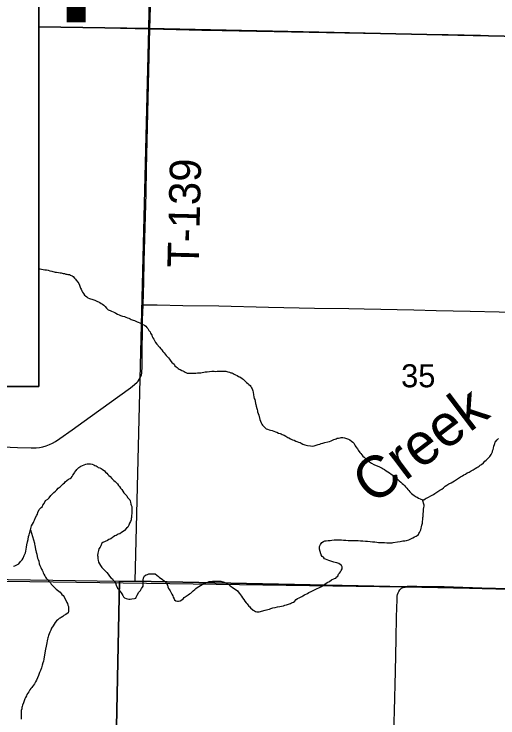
# Model space of a CAD drawing. Extents: x 2.4 to 73.1, y 4.5 to 25.6.
# Drawn here: x 32.35 to 32.789, y 18.469 to 19.109 of the extents above; entities that cross this region are included whole.
import ezdxf

# ---------------------------------------------------------------- set-up
doc = ezdxf.new("R2010")
doc.units = 0
for name, color, linetype in [('GM_X_County_Road', 7, 'Continuous'), ('GM_X_Interchange_Ramps', 7, 'Continuous'), ('GM_X_Minor_Lake_Text', 7, 'Continuous'), ('GM_X_Minor_River', 7, 'Continuous'), ('GM_X_Section', 7, 'Continuous'), ('GM_X_Section_Text', 7, 'Continuous'), ('GM_X_Township', 7, 'Continuous'), ('GM_X_Township_Road', 7, 'Continuous'), ('GM_X_Township_Road_Text', 7, 'Continuous'), ('SH_Text', 7, 'Continuous')]:
    doc.layers.add(name, color=color, linetype=linetype)

msp = doc.modelspace()

# ---------------------------------------------------------------- linework, layer by layer
at = {"layer": 'GM_X_County_Road'}
for points in [[(32.37206, 19.09731), (32.39721, 19.0969), (32.43296, 19.0964), (32.47285, 19.09527)], [(32.47285, 19.09527), (32.47336, 19.09525), (32.51999, 19.09427), (32.53863, 19.09381), (32.55418, 19.09358), (32.63345, 19.09215), (32.70029, 19.09086), (32.72671, 19.09034), (32.74381, 19.0901), (32.77334, 19.0895), (32.78732, 19.08909), (32.8526, 19.08782), (32.90856, 19.08678), (32.96917, 19.08549), (32.97862, 19.08536)]]:
    msp.add_lwpolyline(points, dxfattribs=at)
at = {"layer": 'GM_X_Interchange_Ramps'}
msp.add_lwpolyline([(32.79941, 18.58646), (32.77456, 18.58717), (32.7404, 18.58813), (32.71554, 18.58855), (32.70932, 18.58851), (32.70661, 18.58843), (32.70476, 18.58826), (32.70414, 18.58818), (32.70352, 18.5881), (32.7028, 18.58791), (32.34255, 18.59324), (31.95643, 18.59758), (31.70384, 18.59902)], dxfattribs=at)
at = {"layer": 'GM_X_Minor_River'}
for points in [[(32.37206, 18.87754), (32.37294, 18.87736), (32.37446, 18.87698), (32.37599, 18.87678), (32.37732, 18.8764), (32.37903, 18.87621), (32.38055, 18.87601), (32.38188, 18.87544), (32.38378, 18.87505), (32.38473, 18.87486), (32.38587, 18.87466), (32.38682, 18.87428), (32.38815, 18.87409), (32.38986, 18.87389), (32.39138, 18.87351), (32.39233, 18.87351), (32.39404, 18.87312), (32.39537, 18.87293), (32.39651, 18.87254), (32.39746, 18.87235), (32.39841, 18.87216), (32.39974, 18.87197), (32.40088, 18.87158), (32.40221, 18.87101), (32.40335, 18.87043), (32.40449, 18.86872), (32.40525, 18.86777), (32.40601, 18.86682), (32.40734, 18.86529), (32.40828, 18.86396), (32.40885, 18.86244), (32.40923, 18.86149), (32.40942, 18.86053), (32.4098, 18.85958), (32.41037, 18.85863), (32.41094, 18.8573), (32.41169, 18.85616), (32.41245, 18.85482), (32.4134, 18.8533), (32.41435, 18.85273), (32.41549, 18.85177), (32.41644, 18.85101), (32.41815, 18.85044), (32.4191, 18.85005), (32.42005, 18.84967), (32.421, 18.84948), (32.4229, 18.8489), (32.42404, 18.84814), (32.42518, 18.84757), (32.42632, 18.84718), (32.42746, 18.84661), (32.4286, 18.84585), (32.42974, 18.84508), (32.43107, 18.84413), (32.4322, 18.84299), (32.43353, 18.84165), (32.43486, 18.84013), (32.43676, 18.83936), (32.4379, 18.83879), (32.44113, 18.83745), (32.44208, 18.83688), (32.44341, 18.83592), (32.44493, 18.83535), (32.44607, 18.83477), (32.44721, 18.83458), (32.44816, 18.8342), (32.44987, 18.83381), (32.4512, 18.83324), (32.45253, 18.83285), (32.45386, 18.83228), (32.455, 18.8319), (32.45595, 18.83132), (32.4569, 18.83094), (32.45785, 18.83056), (32.4588, 18.83018), (32.46013, 18.8296), (32.46127, 18.82903), (32.46241, 18.82865), (32.46374, 18.82826), (32.46545, 18.82731), (32.46659, 18.82673), (32.46792, 18.82597), (32.46925, 18.82502), (32.4702, 18.82406), (32.47096, 18.82292), (32.4719, 18.82121), (32.47304, 18.81987), (32.47342, 18.81892), (32.47418, 18.81797), (32.47456, 18.81702), (32.47513, 18.81588), (32.47569, 18.81454)], [(32.47569, 18.81454), (32.47645, 18.81321), (32.47721, 18.81207), (32.47816, 18.81036), (32.4793, 18.80883), (32.48176, 18.80597), (32.4829, 18.80464), (32.48366, 18.80369), (32.48461, 18.80216), (32.48575, 18.80083), (32.48689, 18.79969), (32.48783, 18.79835), (32.48897, 18.79721), (32.48992, 18.79626), (32.49068, 18.79531), (32.49144, 18.79435), (32.49296, 18.79226), (32.49391, 18.7915), (32.49485, 18.79054), (32.49561, 18.78921), (32.49675, 18.78826), (32.4977, 18.78749), (32.49865, 18.78673), (32.4996, 18.78616), (32.50055, 18.78577), (32.50188, 18.78482), (32.50283, 18.78444), (32.50397, 18.78386), (32.50492, 18.78348), (32.50682, 18.78253), (32.50796, 18.78252), (32.50967, 18.78233), (32.511, 18.78232), (32.51233, 18.78232), (32.51366, 18.78251), (32.51462, 18.7825), (32.51633, 18.78269), (32.51785, 18.78268), (32.51918, 18.78287), (32.52032, 18.78306), (32.52184, 18.78343), (32.52317, 18.78362), (32.52507, 18.7838), (32.52717, 18.78399), (32.52926, 18.78417), (32.53135, 18.78417), (32.53287, 18.78397), (32.53401, 18.78416), (32.53553, 18.78416), (32.53648, 18.78415), (32.53762, 18.78434), (32.54067, 18.78414), (32.54181, 18.78414), (32.54276, 18.78394), (32.54371, 18.78375), (32.54523, 18.78337), (32.54637, 18.78279), (32.54751, 18.7826), (32.54846, 18.78203), (32.5496, 18.78145), (32.55074, 18.78088), (32.55207, 18.78031), (32.5534, 18.77954), (32.55473, 18.77897), (32.55663, 18.77763), (32.55758, 18.77687), (32.55966, 18.77496), (32.5608, 18.77401), (32.56194, 18.77306), (32.56289, 18.77229), (32.56403, 18.77134), (32.5646, 18.77039), (32.56536, 18.76925), (32.56593, 18.7681), (32.56649, 18.76639), (32.56668, 18.76506), (32.56706, 18.76278), (32.56743, 18.76107), (32.56781, 18.75955), (32.56819, 18.7584), (32.56857, 18.75688), (32.56894, 18.75498), (32.56913, 18.75384), (32.56951, 18.75232), (32.57008, 18.75042), (32.57027, 18.74928), (32.57064, 18.74832), (32.57083, 18.74718), (32.5714, 18.74566), (32.57178, 18.74433), (32.57272, 18.74034), (32.57329, 18.73881), (32.57405, 18.73729), (32.57462, 18.73615), (32.57537, 18.7352), (32.57613, 18.73424), (32.57708, 18.73329), (32.5786, 18.73196), (32.57974, 18.73157), (32.58126, 18.731), (32.58259, 18.73061)], [(32.58259, 18.73061), (32.58411, 18.73023), (32.58563, 18.72966), (32.58696, 18.72927), (32.58829, 18.7287), (32.58981, 18.72793), (32.59114, 18.72755), (32.59209, 18.72717), (32.59304, 18.72678), (32.59399, 18.7264), (32.59494, 18.72602), (32.59646, 18.72525), (32.59817, 18.72411), (32.59912, 18.72354), (32.60064, 18.72277), (32.60254, 18.722), (32.60387, 18.72143), (32.60539, 18.72067), (32.60653, 18.72028), (32.60786, 18.71971), (32.60938, 18.71932), (32.61052, 18.71875), (32.61185, 18.71799), (32.61356, 18.71722), (32.61603, 18.71665), (32.61888, 18.71626), (32.62078, 18.71606), (32.6223, 18.71625), (32.62478, 18.71719), (32.62592, 18.71757), (32.62725, 18.71794), (32.62858, 18.71851), (32.6301, 18.71889), (32.63182, 18.71945), (32.63448, 18.72001), (32.636, 18.72039), (32.63752, 18.72096), (32.63886, 18.72152), (32.64, 18.72209), (32.64114, 18.72247), (32.64209, 18.72265), (32.64323, 18.72322), (32.64437, 18.72341), (32.64571, 18.72378), (32.64666, 18.72397), (32.64837, 18.72397), (32.64989, 18.72377), (32.6516, 18.7232), (32.65255, 18.72281), (32.6535, 18.72243), (32.65445, 18.72186), (32.65616, 18.72071), (32.6573, 18.71976), (32.65843, 18.71843), (32.65881, 18.71747), (32.65938, 18.71652), (32.66014, 18.71538), (32.66147, 18.71367), (32.66223, 18.71233), (32.66355, 18.71024), (32.6645, 18.70929), (32.66545, 18.70833), (32.6664, 18.707), (32.66754, 18.70605), (32.66906, 18.70471), (32.67077, 18.70319), (32.67248, 18.70185), (32.67437, 18.70051), (32.67646, 18.69956), (32.68159, 18.69745), (32.68273, 18.69669), (32.68387, 18.69612), (32.68501, 18.69554), (32.68615, 18.69478), (32.68748, 18.69383), (32.689, 18.69287), (32.69052, 18.69192), (32.69223, 18.69077), (32.69356, 18.68982), (32.69489, 18.68867), (32.69622, 18.68734), (32.69793, 18.686), (32.69944, 18.68448), (32.70096, 18.68333), (32.7021, 18.68219), (32.70324, 18.68124), (32.70419, 18.68028), (32.70514, 18.67914), (32.70628, 18.678), (32.70723, 18.67685), (32.70817, 18.67571), (32.70912, 18.67457), (32.71064, 18.67323), (32.71178, 18.67209), (32.71292, 18.67114), (32.71387, 18.67056), (32.71482, 18.66999), (32.71577, 18.66961), (32.7171, 18.66884), (32.71843, 18.66827), (32.72052, 18.66731)], [(32.72052, 18.66731), (32.72185, 18.66731), (32.72299, 18.66826), (32.72394, 18.66882), (32.7249, 18.6692), (32.72604, 18.66977), (32.72813, 18.6709), (32.72927, 18.67147), (32.7306, 18.67204), (32.73175, 18.67298), (32.73651, 18.67601), (32.73803, 18.67715), (32.73955, 18.67828), (32.74127, 18.67961), (32.74279, 18.68055), (32.7445, 18.68188), (32.7466, 18.68282), (32.74812, 18.68377), (32.74964, 18.68472), (32.75155, 18.68585), (32.75326, 18.68699), (32.75516, 18.68831), (32.75687, 18.68926), (32.75821, 18.69001), (32.75954, 18.69077), (32.76125, 18.69172), (32.76296, 18.69247), (32.76487, 18.69361), (32.76658, 18.69474), (32.76849, 18.69588), (32.77001, 18.69663), (32.77115, 18.69739), (32.7721, 18.69796), (32.77305, 18.69871), (32.7742, 18.69947), (32.77591, 18.70099), (32.77724, 18.7025), (32.77839, 18.70345), (32.77934, 18.70421), (32.78029, 18.70516), (32.78181, 18.70667), (32.78296, 18.70857), (32.78353, 18.70971), (32.7841, 18.71085), (32.7843, 18.71199), (32.78468, 18.71313), (32.78506, 18.71426), (32.78544, 18.71616), (32.78602, 18.71749), (32.78621, 18.71844), (32.78678, 18.71977), (32.78831, 18.72186), (32.78964, 18.72299)], [(32.34908, 18.60716), (32.35022, 18.60735), (32.35136, 18.6081), (32.35269, 18.60867), (32.35383, 18.60924), (32.35536, 18.61132), (32.35688, 18.61265), (32.35764, 18.61436), (32.3586, 18.61683), (32.35993, 18.6191), (32.36032, 18.62081), (32.36051, 18.62252), (32.36089, 18.62423), (32.36109, 18.62651), (32.36166, 18.62917), (32.36224, 18.63126), (32.36262, 18.63392), (32.3632, 18.63563), (32.36358, 18.63677), (32.36396, 18.63772), (32.36415, 18.63905), (32.36453, 18.64), (32.36549, 18.64361), (32.36625, 18.64513), (32.36702, 18.64664), (32.36759, 18.64759), (32.36797, 18.64892), (32.36893, 18.65139), (32.37026, 18.65329), (32.37083, 18.65424), (32.37122, 18.65575), (32.37236, 18.65841), (32.37408, 18.66031), (32.37522, 18.66126), (32.3756, 18.6624), (32.37674, 18.66391), (32.37808, 18.66657), (32.38017, 18.66789), (32.38132, 18.66903), (32.38284, 18.67112), (32.38417, 18.67244), (32.3857, 18.67396), (32.38722, 18.67529), (32.38836, 18.67642), (32.3897, 18.67794), (32.39141, 18.67927), (32.39255, 18.6804), (32.39408, 18.68173), (32.39522, 18.68268), (32.39598, 18.68363), (32.39732, 18.68495), (32.39903, 18.68609), (32.40036, 18.68684), (32.40131, 18.68741), (32.40227, 18.68855), (32.40284, 18.68988), (32.40398, 18.6912), (32.40455, 18.69215), (32.40589, 18.69386), (32.40665, 18.695), (32.40837, 18.6967), (32.40932, 18.69746), (32.41027, 18.69784), (32.41312, 18.69916), (32.41483, 18.69973), (32.41579, 18.69991), (32.41731, 18.7001), (32.41883, 18.7001), (32.42054, 18.69971), (32.42206, 18.69914), (32.42301, 18.69856), (32.42396, 18.69818), (32.42491, 18.69761), (32.42605, 18.69684), (32.42757, 18.69627), (32.42871, 18.6957), (32.42966, 18.69512), (32.43156, 18.6936), (32.43251, 18.69246), (32.43383, 18.6915), (32.43478, 18.69036), (32.43573, 18.68959), (32.43687, 18.68845), (32.4382, 18.68674), (32.43915, 18.68578), (32.44029, 18.68502), (32.44124, 18.68388), (32.44238, 18.68311), (32.44351, 18.68178), (32.44446, 18.68045), (32.44522, 18.67931), (32.44617, 18.67797), (32.44731, 18.67664), (32.44845, 18.67511), (32.44939, 18.67378), (32.45091, 18.67207)], [(32.45091, 18.67207), (32.45205, 18.67111), (32.45243, 18.66959), (32.45471, 18.6673), (32.4549, 18.66635), (32.45527, 18.66521), (32.45565, 18.6635), (32.45603, 18.66255), (32.45641, 18.66122), (32.45641, 18.65989), (32.4564, 18.65837), (32.4564, 18.65666), (32.4564, 18.65475), (32.4562, 18.65324), (32.4562, 18.65133), (32.45601, 18.65038), (32.45582, 18.64906), (32.45543, 18.64754), (32.45448, 18.64602), (32.45372, 18.64431), (32.45276, 18.6426), (32.45162, 18.64146), (32.44991, 18.63957), (32.44857, 18.63862), (32.44724, 18.63767), (32.44572, 18.63654), (32.44419, 18.63616), (32.44229, 18.63503), (32.44115, 18.63446), (32.43982, 18.6337), (32.43887, 18.63295), (32.43734, 18.632), (32.43563, 18.63125), (32.43449, 18.63049), (32.4322, 18.62935), (32.4303, 18.62841), (32.42935, 18.62803), (32.42839, 18.62537), (32.42763, 18.62424), (32.42668, 18.62291), (32.4263, 18.62139), (32.42591, 18.62006), (32.42553, 18.61873), (32.42534, 18.61683), (32.42553, 18.61569), (32.42571, 18.61379), (32.4259, 18.61246), (32.42628, 18.61074), (32.42704, 18.60922), (32.42817, 18.60751), (32.42931, 18.60598), (32.43064, 18.60427), (32.43254, 18.60255), (32.43387, 18.60122), (32.435, 18.5997), (32.43633, 18.59798), (32.43747, 18.59646), (32.4388, 18.5955), (32.43956, 18.59417), (32.4407, 18.59303), (32.44165, 18.59188), (32.44221, 18.58979), (32.44354, 18.58713), (32.44487, 18.58579), (32.446, 18.58389), (32.44676, 18.58275), (32.44733, 18.58179), (32.44828, 18.58046), (32.44885, 18.57932), (32.4498, 18.57837), (32.45132, 18.5776), (32.45246, 18.57722), (32.45379, 18.57702), (32.45493, 18.57702), (32.45664, 18.5774), (32.45892, 18.57777), (32.46025, 18.57796), (32.46045, 18.57891), (32.46121, 18.58081), (32.46274, 18.58327), (32.46426, 18.58498), (32.4654, 18.58669), (32.46617, 18.58801), (32.46674, 18.58896), (32.46674, 18.59048), (32.46675, 18.59333), (32.46694, 18.59466), (32.46713, 18.59599), (32.46732, 18.59694), (32.46809, 18.59827), (32.46942, 18.59903), (32.47075, 18.59959), (32.47208, 18.59997), (32.47417, 18.60016), (32.47531, 18.60015), (32.47665, 18.60015), (32.47779, 18.59995), (32.48063, 18.59767), (32.48177, 18.59671), (32.4831, 18.59576), (32.48443, 18.59481)], [(32.72087, 18.64926), (32.72106, 18.65116), (32.72125, 18.6523), (32.72126, 18.65382), (32.72126, 18.65496), (32.72145, 18.65648), (32.72145, 18.65781), (32.72146, 18.65895), (32.72184, 18.66047), (32.72203, 18.66142), (32.72222, 18.66256), (32.72052, 18.66731)], [(32.61598, 18.58227), (32.61732, 18.58303), (32.61941, 18.58416), (32.62246, 18.58548), (32.62873, 18.5885), (32.63007, 18.58945), (32.63178, 18.59078), (32.63387, 18.5921), (32.63597, 18.59324), (32.63787, 18.59475), (32.64054, 18.5957), (32.64187, 18.59607), (32.64263, 18.59721), (32.64358, 18.59797), (32.64435, 18.59968), (32.64511, 18.60081), (32.64606, 18.60195), (32.64682, 18.60309), (32.64759, 18.60461), (32.64759, 18.60632), (32.64702, 18.60765), (32.64588, 18.6086), (32.64455, 18.60956), (32.64265, 18.60994), (32.64132, 18.61033), (32.63999, 18.61071), (32.63828, 18.61129), (32.63733, 18.61148), (32.63562, 18.61205), (32.6341, 18.61282), (32.63258, 18.61339), (32.63163, 18.61378), (32.63068, 18.61511), (32.62935, 18.61587), (32.6286, 18.61721), (32.62822, 18.61816), (32.62689, 18.62253), (32.6269, 18.62367), (32.62709, 18.625), (32.62785, 18.62671), (32.62919, 18.62861), (32.63052, 18.62936), (32.63185, 18.62993), (32.63318, 18.63012), (32.63489, 18.63049), (32.6366, 18.63049), (32.63832, 18.63067), (32.64041, 18.63086), (32.64231, 18.63085), (32.64421, 18.63085), (32.64687, 18.63084), (32.64896, 18.63064), (32.65105, 18.63064), (32.65315, 18.63044), (32.65524, 18.63044), (32.65714, 18.63024), (32.65885, 18.63024), (32.66037, 18.63023), (32.66208, 18.63023), (32.66436, 18.63003), (32.66626, 18.63002), (32.66874, 18.62964), (32.67064, 18.62963), (32.67292, 18.62943), (32.6752, 18.62924), (32.67729, 18.62904), (32.679, 18.62885), (32.68052, 18.62865), (32.68204, 18.62865), (32.68414, 18.62845), (32.68623, 18.62845), (32.68813, 18.62825), (32.68946, 18.62825), (32.69098, 18.62824), (32.69193, 18.62824), (32.69307, 18.62824), (32.69402, 18.62842), (32.69802, 18.62917), (32.7003, 18.62955), (32.70277, 18.62992), (32.70467, 18.63011), (32.706, 18.63048), (32.7081, 18.63105), (32.70943, 18.63161), (32.71076, 18.63218), (32.7119, 18.63275), (32.71324, 18.63369), (32.71476, 18.63445), (32.7159, 18.63502), (32.71685, 18.63577), (32.71742, 18.63672), (32.718, 18.63767), (32.71857, 18.63881), (32.71914, 18.64014), (32.71952, 18.64166), (32.71972, 18.6428), (32.7201, 18.64432), (32.72048, 18.64603), (32.72067, 18.64698), (32.72068, 18.64793), (32.72087, 18.64926)], [(32.36453, 18.64), (32.36813, 18.62782), (32.36813, 18.62801), (32.36812, 18.62706), (32.36831, 18.62573), (32.36869, 18.62421), (32.36907, 18.62231), (32.36944, 18.62117), (32.36963, 18.61984), (32.3702, 18.61793), (32.37058, 18.61584), (32.37095, 18.61432), (32.37152, 18.61299), (32.3719, 18.61147), (32.37228, 18.60919), (32.37303, 18.60766), (32.37379, 18.60576), (32.37455, 18.60424), (32.37493, 18.60329), (32.3755, 18.60214), (32.37607, 18.601), (32.37663, 18.59967), (32.37739, 18.59834), (32.37815, 18.59719), (32.37872, 18.59624), (32.38005, 18.59453), (32.381, 18.59339), (32.38251, 18.59186), (32.38327, 18.59072), (32.38422, 18.58977), (32.38612, 18.58767), (32.38783, 18.58614), (32.38897, 18.58538), (32.3903, 18.58424), (32.39144, 18.58328), (32.39219, 18.58233), (32.39295, 18.58119), (32.39409, 18.58042), (32.39504, 18.57909), (32.39542, 18.57814), (32.39656, 18.57624), (32.39731, 18.57414), (32.39807, 18.57319), (32.39845, 18.57167), (32.39883, 18.57034), (32.39901, 18.56882), (32.39901, 18.56691), (32.39901, 18.56597), (32.39863, 18.56463), (32.39653, 18.56312), (32.39482, 18.56218), (32.39368, 18.56142), (32.39235, 18.56047), (32.39139, 18.5599), (32.39044, 18.55934), (32.3893, 18.55839), (32.38797, 18.55725), (32.38682, 18.55574), (32.38492, 18.55289), (32.38358, 18.5508), (32.38282, 18.5489), (32.38206, 18.547), (32.38129, 18.54549), (32.38091, 18.54397), (32.38053, 18.54283), (32.38015, 18.54188), (32.37995, 18.54074), (32.37957, 18.53922), (32.37919, 18.53732), (32.37861, 18.53428), (32.37804, 18.53162), (32.37688, 18.52478), (32.3765, 18.5225), (32.37612, 18.52079), (32.37573, 18.51908), (32.37497, 18.51699), (32.37439, 18.51472), (32.37344, 18.51225), (32.37268, 18.51054), (32.37172, 18.50769), (32.37077, 18.50541), (32.36981, 18.50332), (32.36905, 18.50181), (32.3681, 18.5001), (32.36714, 18.49877), (32.36638, 18.49782), (32.36562, 18.49687), (32.36486, 18.49573), (32.3639, 18.4946), (32.36295, 18.49289), (32.362, 18.49156), (32.36123, 18.49042), (32.36066, 18.48909), (32.3599, 18.48777), (32.35933, 18.48644), (32.35856, 18.48473), (32.35799, 18.48283), (32.35723, 18.48074), (32.35684, 18.4796), (32.35665, 18.47865), (32.35646, 18.47751)], [(32.48443, 18.59481), (32.48595, 18.59366), (32.48709, 18.59271), (32.48785, 18.59175), (32.48823, 18.5908), (32.4888, 18.58985), (32.48936, 18.58833), (32.48993, 18.58681), (32.49088, 18.58566), (32.49145, 18.58452), (32.4924, 18.58281), (32.49297, 18.58167), (32.49372, 18.58014), (32.4941, 18.57881), (32.49486, 18.57748), (32.49543, 18.57653), (32.49638, 18.57557), (32.4979, 18.57538), (32.49904, 18.57538), (32.50037, 18.57556), (32.50189, 18.57632), (32.50303, 18.57746), (32.50399, 18.57859), (32.50589, 18.57992), (32.5076, 18.58105), (32.50894, 18.58181), (32.51008, 18.58257), (32.51103, 18.58352), (32.51217, 18.58465), (32.5137, 18.58579), (32.51465, 18.58674), (32.51579, 18.58768), (32.52036, 18.59033), (32.52188, 18.59128), (32.5236, 18.59184), (32.52474, 18.59222), (32.52569, 18.5926), (32.52683, 18.59298), (32.52835, 18.59316), (32.52987, 18.59335), (32.53082, 18.59334), (32.53272, 18.59334), (32.53405, 18.59333), (32.53577, 18.59333), (32.53729, 18.59332), (32.53843, 18.59313), (32.53938, 18.59294), (32.54052, 18.59256), (32.54166, 18.59179), (32.54318, 18.59103), (32.54451, 18.59026), (32.54584, 18.58931), (32.54774, 18.58797), (32.54982, 18.58645), (32.55134, 18.58549), (32.55248, 18.58473), (32.55305, 18.58378), (32.55438, 18.58225), (32.55514, 18.58092), (32.55628, 18.57978), (32.55704, 18.57825), (32.55817, 18.57673), (32.55931, 18.57521), (32.56045, 18.57387), (32.5614, 18.57292), (32.56197, 18.57197), (32.56273, 18.57083), (32.56368, 18.57006), (32.56444, 18.56911), (32.56671, 18.56701), (32.56785, 18.56644), (32.56899, 18.56587), (32.56994, 18.56567), (32.57089, 18.56548), (32.57222, 18.56548), (32.57774, 18.56717), (32.58021, 18.56774), (32.58155, 18.56792), (32.58269, 18.56849), (32.58459, 18.56905), (32.58668, 18.56962), (32.58877, 18.56999), (32.59087, 18.57037), (32.59258, 18.57074), (32.59429, 18.57112), (32.59562, 18.57149), (32.59695, 18.57187), (32.5981, 18.57225), (32.59962, 18.57281), (32.60076, 18.57319), (32.60171, 18.57357), (32.60342, 18.57432), (32.60437, 18.57508), (32.60571, 18.57679), (32.60704, 18.57754), (32.60856, 18.5783), (32.60989, 18.57887), (32.61104, 18.57943), (32.61199, 18.58019), (32.61351, 18.58114), (32.61598, 18.58227)], [(32.35646, 18.47751), (32.35608, 18.47599), (32.35607, 18.47485), (32.35588, 18.47371), (32.35588, 18.47257), (32.35588, 18.47124), (32.35607, 18.46972), (32.35606, 18.46801)]]:
    msp.add_lwpolyline(points, dxfattribs=at)
at = {"layer": 'GM_X_Section'}
for points in [[(32.37206, 19.09708), (32.47209, 19.0957), (32.48193, 19.59785), (31.97137, 19.60585), (31.96815, 19.35283), (32.37206, 19.35283)], [(32.98811, 19.59151), (32.97722, 19.08485), (32.47209, 19.0957), (32.48193, 19.59785)], [(31.96174, 18.77027), (31.9601, 18.60061), (32.4452, 18.59355), (32.4596, 18.59343), (32.47209, 19.0957), (32.37206, 19.09708), (32.37206, 18.77027)], [(32.97722, 19.08485), (32.96625, 18.58294), (32.95129, 18.58326), (32.4596, 18.59343), (32.47209, 19.0957)], [(31.93338, 18.60046), (31.9601, 18.60061), (32.4452, 18.59355), (32.43473, 18.07911), (31.92638, 18.08802)], [(32.4596, 18.59343), (32.95129, 18.58326), (32.93411, 18.06556), (32.43473, 18.07911), (32.4452, 18.59355)]]:
    msp.add_lwpolyline(points, close=True, dxfattribs=at)
at = {"layer": 'GM_X_Township'}
msp.add_lwpolyline([(32.79941, 18.58646), (32.77456, 18.58717), (32.7404, 18.58813), (32.71554, 18.58855), (32.70932, 18.58851), (32.70661, 18.58843), (32.70476, 18.58826), (32.70414, 18.58818), (32.70352, 18.5881), (32.7028, 18.58791), (32.34255, 18.59324), (31.95643, 18.59758), (31.70384, 18.59902)], dxfattribs=at)
at = {"layer": 'GM_X_Township_Road'}
for points in [[(32.47285, 19.09527), (32.47336, 19.11545), (32.47399, 19.1543), (32.47487, 19.19158), (32.47567, 19.23043), (32.47595, 19.24597), (32.47702, 19.30812), (32.47752, 19.3392), (32.47821, 19.37805), (32.47871, 19.40136), (32.47919, 19.42933), (32.47995, 19.47128), (32.48061, 19.51013), (32.48118, 19.54121), (32.48198, 19.58161), (32.48216, 19.59559), (32.48221, 19.59784)], [(32.37206, 19.09731), (32.39721, 19.0969), (32.43296, 19.0964), (32.47285, 19.09527)], [(32.46675, 18.84469), (32.46727, 18.86531), (32.46775, 18.88396), (32.46953, 18.9461), (32.46998, 18.96785), (32.47253, 19.08283), (32.47285, 19.09527)], [(32.47285, 19.09527), (32.47336, 19.09525), (32.51999, 19.09427), (32.53863, 19.09381), (32.55418, 19.09358), (32.63345, 19.09215), (32.70029, 19.09086), (32.72671, 19.09034), (32.74381, 19.0901), (32.77334, 19.0895), (32.78732, 19.08909), (32.8526, 19.08782), (32.90856, 19.08678), (32.96917, 19.08549), (32.97862, 19.08536)], [(32.46322, 18.77656), (32.46416, 18.77809), (32.46475, 18.77952), (32.46517, 18.78101), (32.46546, 18.78255), (32.46565, 18.78409), (32.46585, 18.78719), (32.46581, 18.79967), (32.46597, 18.80901), (32.46606, 18.81524), (32.46626, 18.8308), (32.46675, 18.84469)], [(32.46675, 18.84469), (32.47963, 18.84463), (32.50294, 18.84401), (32.53558, 18.84351), (32.58064, 18.84251), (32.6226, 18.84163), (32.65368, 18.8412), (32.66766, 18.8409), (32.71273, 18.83986), (32.73293, 18.8395), (32.764, 18.83869), (32.79042, 18.83806), (32.8246, 18.83722), (32.85723, 18.83663), (32.89298, 18.83587), (32.92095, 18.83539), (32.94581, 18.83473), (32.97208, 18.83424)], [(32.33232, 18.71586), (32.3525, 18.715), (32.36492, 18.7145), (32.36958, 18.71462), (32.37267, 18.71494), (32.37572, 18.71552), (32.37871, 18.71636), (32.3816, 18.71748), (32.3844, 18.71883), (32.3871, 18.72037), (32.39099, 18.72293), (32.40234, 18.73109), (32.41872, 18.7429), (32.45533, 18.76918), (32.459, 18.77204), (32.46129, 18.77413), (32.46232, 18.77529), (32.46322, 18.77656)], [(32.70214, 18.58739), (32.70292, 18.58763), (32.70364, 18.58782), (32.70426, 18.5879), (32.70488, 18.58799), (32.70673, 18.58815), (32.70944, 18.58823), (32.71514, 18.58827)], [(32.71514, 18.58827), (32.71566, 18.58827), (32.74051, 18.58785), (32.77468, 18.58689), (32.79953, 18.58619), (32.8104, 18.58594), (32.82749, 18.58563), (32.85234, 18.58525), (32.86321, 18.58501), (32.87875, 18.58482), (32.90205, 18.58438), (32.93157, 18.58372), (32.96038, 18.5831)], [(32.69122, 18.32925), (32.69132, 18.32976), (32.69148, 18.3313), (32.69154, 18.33285), (32.69149, 18.34062), (32.69181, 18.36081), (32.69234, 18.37944), (32.69276, 18.39807), (32.69351, 18.42446), (32.69414, 18.44464), (32.69503, 18.47569), (32.69598, 18.5114), (32.69654, 18.5409), (32.69707, 18.56108), (32.69746, 18.57662), (32.69769, 18.57972), (32.69796, 18.58125), (32.69839, 18.58273), (32.69903, 18.58414), (32.6999, 18.58542), (32.7009, 18.5865), (32.7015, 18.58702), (32.70214, 18.58739)]]:
    msp.add_lwpolyline(points, dxfattribs=at)
at = {"layer": 'SH_Text'}
msp.add_lwpolyline([(30.86803, 18.77027), (32.37206, 18.77027), (32.37206, 19.35283), (30.86803, 19.35283)], close=True, dxfattribs=at)

# ---------------------------------------------------------------- texts
at = {"layer": 'GM_X_Minor_Lake_Text'}
msp.add_text('Creek', height=0.037897, rotation=37.04636, dxfattribs=at).set_placement((32.67554, 18.66192))
at = {"layer": 'GM_X_Section_Text'}
msp.add_text('35', height=0.020928, rotation=0.00001, dxfattribs=at).set_placement((32.70118, 18.76961))
at = {"layer": 'GM_X_Township_Road_Text'}
msp.add_text('T-139', height=0.028409, rotation=88.58755, dxfattribs=at).set_placement((32.51715, 18.87793))
at = {"layer": 'SH_Text'}
msp.add_text('BEGIN PROJECT', height=0.1399997, rotation=360, dxfattribs=at).set_placement((30.95487, 19.10137))

doc.saveas('drawing.dxf')
